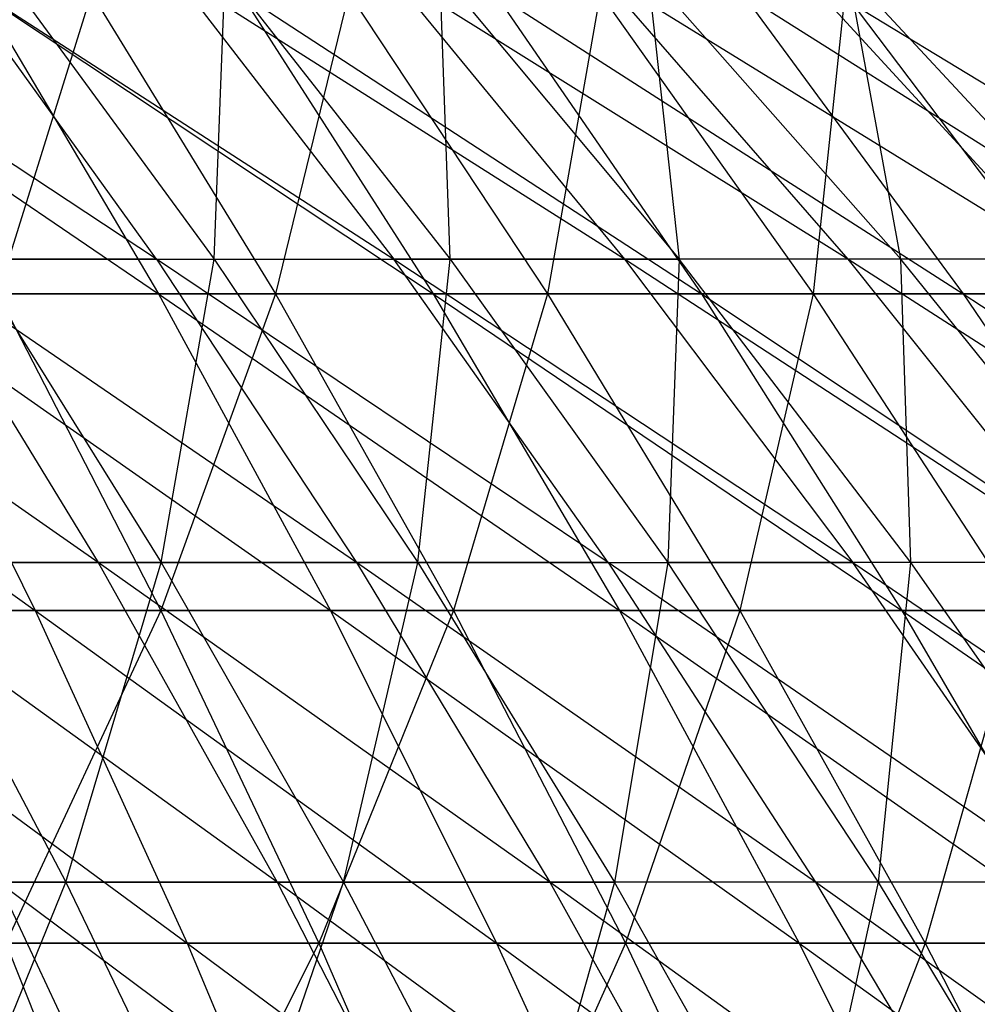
# Model space of a CAD drawing. Extents: x -125 to 125, y -143 to 0.
# Tile 323 of 406: x 16.02 to 20.86, y -39.44 to -34.46. Entities that reach past the tile are written whole.
import ezdxf

# ---------------------------------------------------------------- set-up
doc = ezdxf.new("R2010")
doc.units = 0
doc.header["$LTSCALE"] = 25.4
doc.layers.get('0').update_dxf_attribs({"linetype": 'CONTINUOUS'})

# ---------------------------------------------------------------- blocks, each defined once
blk = doc.blocks.new('NL2500027000_STL_3')
at = {"color": 0}
for p, q in [((16.7133, -35.672, 27.8723), (14.5146, -34.2219, 26.79)), ((16.7133, -35.672, 27.8723), (14.5146, -34.2219, 26.79)), ((16.7133, -35.672, 27.8723), (15.6694, -34.2219, 26.1314)), ((15.6694, -34.2219, 26.1314), (17.9131, -35.672, 27.1167)), ((16.7133, -35.672, 27.8723), (15.6694, -34.2219, 26.1314)), ((15.6694, -34.2219, 26.1314), (17.9131, -35.672, 27.1167)), ((15.9435, -34.2219, -25.9651), (17.0057, -35.672, -27.6948)), ((15.9435, -34.2219, -25.9651), (17.0057, -35.672, -27.6948)), ((19.0789, -35.672, 26.3096), (16.7943, -34.2219, 25.4231)), ((16.7943, -34.2219, 25.4231), (17.9131, -35.672, 27.1167)), ((16.7943, -34.2219, 25.4231), (17.9131, -35.672, 27.1167)), ((19.0789, -35.672, 26.3096), (16.7943, -34.2219, 25.4231)), ((17.0057, -35.672, -27.6948), (17.061, -34.2219, -25.2449)), ((17.0057, -35.672, -27.6948), (17.061, -34.2219, -25.2449)), ((17.061, -34.2219, -25.2449), (18.1975, -35.672, -26.9267)), ((17.061, -34.2219, -25.2449), (18.1975, -35.672, -26.9267)), ((20.2083, -35.672, 25.4523), (17.8873, -34.2219, 24.6663)), ((17.8873, -34.2219, 24.6663), (19.0789, -35.672, 26.3096)), ((17.8873, -34.2219, 24.6663), (19.0789, -35.672, 26.3096)), ((20.2083, -35.672, 25.4523), (17.8873, -34.2219, 24.6663)), ((18.1975, -35.672, -26.9267), (18.1459, -34.2219, -24.4767)), ((18.1459, -34.2219, -24.4767), (19.3547, -35.672, -26.1073)), ((18.1459, -34.2219, -24.4767), (19.3547, -35.672, -26.1073)), ((18.1975, -35.672, -26.9267), (18.1459, -34.2219, -24.4767)), ((21.2993, -35.672, 24.5466), (18.9462, -34.2219, 23.8626)), ((18.9462, -34.2219, 23.8626), (20.2083, -35.672, 25.4523)), ((18.9462, -34.2219, 23.8626), (20.2083, -35.672, 25.4523)), ((21.2993, -35.672, 24.5466), (18.9462, -34.2219, 23.8626)), ((20.4751, -35.672, -25.2382), (19.1963, -34.2219, -23.6619)), ((19.1963, -34.2219, -23.6619), (19.3547, -35.672, -26.1073)), ((20.4751, -35.672, -25.2382), (19.1963, -34.2219, -23.6619)), ((19.1963, -34.2219, -23.6619), (19.3547, -35.672, -26.1073)), ((22.3498, -35.672, 23.5942), (19.969, -34.2219, 23.0135)), ((19.969, -34.2219, 23.0135), (21.2993, -35.672, 24.5466)), ((19.969, -34.2219, 23.0135), (21.2993, -35.672, 24.5466)), ((22.3498, -35.672, 23.5942), (19.969, -34.2219, 23.0135)), ((20.4751, -35.672, -25.2382), (20.2101, -34.2219, -22.802)), ((21.5565, -35.672, -24.3211), (20.2101, -34.2219, -22.802)), ((20.4751, -35.672, -25.2382), (20.2101, -34.2219, -22.802)), ((21.5565, -35.672, -24.3211), (20.2101, -34.2219, -22.802)), ((14.4828, -34.3282, 32.1448), (16.7237, -35.8473, 33.2949)), ((14.4828, -34.3282, 32.1448), (16.7237, -35.8473, 33.2949)), ((15.825, -34.3282, 31.5057), (18.1124, -35.8473, 32.5603)), ((15.825, -34.3282, 31.5057), (18.1124, -35.8473, 32.5603)), ((15.825, -34.3282, 31.5057), (16.7237, -35.8473, 33.2949)), ((15.825, -34.3282, 31.5057), (16.7237, -35.8473, 33.2949)), ((16.3847, -34.3282, -31.2183), (15.909, -35.8473, -33.6918)), ((16.3847, -34.3282, -31.2183), (15.909, -35.8473, -33.6918)), ((16.3847, -34.3282, -31.2183), (17.3152, -35.8473, -32.9912)), ((16.3847, -34.3282, -31.2183), (17.3152, -35.8473, -32.9912)), ((17.1391, -34.3282, 30.8105), (19.469, -35.8473, 31.7678)), ((17.1391, -34.3282, 30.8105), (19.469, -35.8473, 31.7678)), ((17.1391, -34.3282, 30.8105), (18.1124, -35.8473, 32.5603)), ((17.1391, -34.3282, 30.8105), (18.1124, -35.8473, 32.5603)), ((17.6862, -34.3282, -30.4998), (17.3152, -35.8473, -32.9912)), ((17.6862, -34.3282, -30.4998), (17.3152, -35.8473, -32.9912)), ((17.6862, -34.3282, -30.4998), (18.6906, -35.8473, -32.2319)), ((17.6862, -34.3282, -30.4998), (18.6906, -35.8473, -32.2319)), ((18.4227, -34.3282, 30.0606), (20.7909, -35.8473, 30.9188)), ((18.4227, -34.3282, 30.0606), (20.7909, -35.8473, 30.9188)), ((18.4227, -34.3282, 30.0606), (19.469, -35.8473, 31.7678)), ((18.4227, -34.3282, 30.0606), (19.469, -35.8473, 31.7678)), ((18.9563, -34.3282, -29.7271), (18.6906, -35.8473, -32.2319)), ((18.9563, -34.3282, -29.7271), (18.6906, -35.8473, -32.2319)), ((18.9563, -34.3282, -29.7271), (20.0328, -35.8473, -31.4153)), ((18.9563, -34.3282, -29.7271), (20.0328, -35.8473, -31.4153)), ((19.6736, -34.3282, 29.2573), (22.0758, -35.8473, 30.0148)), ((19.6736, -34.3282, 29.2573), (22.0758, -35.8473, 30.0148)), ((19.6736, -34.3282, 29.2573), (20.7909, -35.8473, 30.9188)), ((19.6736, -34.3282, 29.2573), (20.7909, -35.8473, 30.9188)), ((20.1926, -34.3282, -28.9015), (20.0328, -35.8473, -31.4153)), ((20.1926, -34.3282, -28.9015), (20.0328, -35.8473, -31.4153)), ((20.1926, -34.3282, -28.9015), (21.3393, -35.8473, -30.5428)), ((20.1926, -34.3282, -28.9015), (21.3393, -35.8473, -30.5428)), ((16.4185, -37.2067, 30.304), (14.2204, -35.672, 29.2229)), ((16.4185, -37.2067, 30.304), (14.2204, -35.672, 29.2229)), ((16.7133, -35.672, 27.8723), (15.4816, -35.672, 28.5748)), ((16.7133, -35.672, 27.8723), (15.4816, -35.672, 28.5748)), ((17.7247, -37.2067, 29.559), (15.4816, -35.672, 28.5748)), ((15.4816, -35.672, 28.5748), (16.4185, -37.2067, 30.304)), ((15.4816, -35.672, 28.5748), (16.4185, -37.2067, 30.304)), ((17.7247, -37.2067, 29.559), (15.4816, -35.672, 28.5748)), ((15.7815, -35.672, -28.4102), (17.0057, -35.672, -27.6948)), ((15.7815, -35.672, -28.4102), (17.0057, -35.672, -27.6948)), ((15.7815, -35.672, -28.4102), (16.7365, -37.2067, -30.1295)), ((15.7815, -35.672, -28.4102), (16.7365, -37.2067, -30.1295)), ((18.9972, -37.2067, 28.7577), (16.7133, -35.672, 27.8723)), ((16.7133, -35.672, 27.8723), (17.9131, -35.672, 27.1167)), ((16.7133, -35.672, 27.8723), (17.9131, -35.672, 27.1167)), ((16.7133, -35.672, 27.8723), (17.7247, -37.2067, 29.559)), ((16.7133, -35.672, 27.8723), (17.7247, -37.2067, 29.559)), ((18.9972, -37.2067, 28.7577), (16.7133, -35.672, 27.8723)), ((16.7365, -37.2067, -30.1295), (17.0057, -35.672, -27.6948)), ((16.7365, -37.2067, -30.1295), (17.0057, -35.672, -27.6948)), ((17.0057, -35.672, -27.6948), (18.1975, -35.672, -26.9267)), ((17.0057, -35.672, -27.6948), (18.1975, -35.672, -26.9267)), ((17.0057, -35.672, -27.6948), (18.0348, -37.2067, -29.3708)), ((17.0057, -35.672, -27.6948), (18.0348, -37.2067, -29.3708)), ((18.9972, -37.2067, 28.7577), (17.9131, -35.672, 27.1167)), ((17.9131, -35.672, 27.1167), (20.2335, -37.2067, 27.9017)), ((18.9972, -37.2067, 28.7577), (17.9131, -35.672, 27.1167)), ((19.0789, -35.672, 26.3096), (17.9131, -35.672, 27.1167)), ((19.0789, -35.672, 26.3096), (17.9131, -35.672, 27.1167)), ((17.9131, -35.672, 27.1167), (20.2335, -37.2067, 27.9017)), ((18.0348, -37.2067, -29.3708), (18.1975, -35.672, -26.9267)), ((18.0348, -37.2067, -29.3708), (18.1975, -35.672, -26.9267)), ((18.1975, -35.672, -26.9267), (19.3547, -35.672, -26.1073)), ((18.1975, -35.672, -26.9267), (19.3547, -35.672, -26.1073)), ((18.1975, -35.672, -26.9267), (19.2988, -37.2067, -28.5562)), ((18.1975, -35.672, -26.9267), (19.2988, -37.2067, -28.5562)), ((20.2083, -35.672, 25.4523), (19.0789, -35.672, 26.3096)), ((20.2083, -35.672, 25.4523), (19.0789, -35.672, 26.3096)), ((21.4313, -37.2067, 26.9926), (19.0789, -35.672, 26.3096)), ((19.0789, -35.672, 26.3096), (20.2335, -37.2067, 27.9017)), ((19.0789, -35.672, 26.3096), (20.2335, -37.2067, 27.9017)), ((21.4313, -37.2067, 26.9926), (19.0789, -35.672, 26.3096)), ((19.3547, -35.672, -26.1073), (19.2988, -37.2067, -28.5562)), ((19.3547, -35.672, -26.1073), (19.2988, -37.2067, -28.5562)), ((20.526, -37.2067, -27.6872), (19.3547, -35.672, -26.1073)), ((20.526, -37.2067, -27.6872), (19.3547, -35.672, -26.1073)), ((20.4751, -35.672, -25.2382), (19.3547, -35.672, -26.1073)), ((20.4751, -35.672, -25.2382), (19.3547, -35.672, -26.1073)), ((21.2993, -35.672, 24.5466), (20.2083, -35.672, 25.4523)), ((21.2993, -35.672, 24.5466), (20.2083, -35.672, 25.4523)), ((22.5883, -37.2067, 26.0321), (20.2083, -35.672, 25.4523)), ((20.2083, -35.672, 25.4523), (21.4313, -37.2067, 26.9926)), ((20.2083, -35.672, 25.4523), (21.4313, -37.2067, 26.9926)), ((22.5883, -37.2067, 26.0321), (20.2083, -35.672, 25.4523)), ((20.526, -37.2067, -27.6872), (20.4751, -35.672, -25.2382)), ((21.7142, -37.2067, -26.7655), (20.4751, -35.672, -25.2382)), ((20.526, -37.2067, -27.6872), (20.4751, -35.672, -25.2382)), ((21.7142, -37.2067, -26.7655), (20.4751, -35.672, -25.2382)), ((21.5565, -35.672, -24.3211), (20.4751, -35.672, -25.2382)), ((21.5565, -35.672, -24.3211), (20.4751, -35.672, -25.2382)), ((13.8596, -35.8473, 34.5853), (16.1009, -37.4489, 35.7362)), ((13.8596, -35.8473, 34.5853), (16.1009, -37.4489, 35.7362)), ((15.3052, -35.8473, 33.9703), (16.7237, -35.8473, 33.2949)), ((15.3052, -35.8473, 33.9703), (16.7237, -35.8473, 33.2949)), ((15.3052, -35.8473, 33.9703), (17.5931, -37.4489, 35.0257)), ((15.3052, -35.8473, 33.9703), (17.5931, -37.4489, 35.0257)), ((15.3052, -35.8473, 33.9703), (16.1009, -37.4489, 35.7362)), ((15.3052, -35.8473, 33.9703), (16.1009, -37.4489, 35.7362)), ((17.3152, -35.8473, -32.9912), (15.909, -35.8473, -33.6918)), ((15.909, -35.8473, -33.6918), (16.736, -37.4489, -35.4432)), ((15.909, -35.8473, -33.6918), (16.736, -37.4489, -35.4432)), ((17.3152, -35.8473, -32.9912), (15.909, -35.8473, -33.6918)), ((16.7237, -35.8473, 33.2949), (18.1124, -35.8473, 32.5603)), ((16.7237, -35.8473, 33.2949), (18.1124, -35.8473, 32.5603)), ((16.7237, -35.8473, 33.2949), (19.054, -37.4489, 34.2529)), ((16.7237, -35.8473, 33.2949), (19.054, -37.4489, 34.2529)), ((16.7237, -35.8473, 33.2949), (17.5931, -37.4489, 35.0257)), ((16.7237, -35.8473, 33.2949), (17.5931, -37.4489, 35.0257)), ((17.3152, -35.8473, -32.9912), (16.736, -37.4489, -35.4432)), ((17.3152, -35.8473, -32.9912), (16.736, -37.4489, -35.4432)), ((18.6906, -35.8473, -32.2319), (17.3152, -35.8473, -32.9912)), ((17.3152, -35.8473, -32.9912), (18.2153, -37.4489, -34.7062)), ((17.3152, -35.8473, -32.9912), (18.2153, -37.4489, -34.7062)), ((18.6906, -35.8473, -32.2319), (17.3152, -35.8473, -32.9912)), ((18.1124, -35.8473, 32.5603), (19.469, -35.8473, 31.7678)), ((18.1124, -35.8473, 32.5603), (19.469, -35.8473, 31.7678)), ((18.1124, -35.8473, 32.5603), (20.481, -37.4489, 33.4192)), ((18.1124, -35.8473, 32.5603), (20.481, -37.4489, 33.4192)), ((18.1124, -35.8473, 32.5603), (19.054, -37.4489, 34.2529)), ((18.1124, -35.8473, 32.5603), (19.054, -37.4489, 34.2529)), ((18.6906, -35.8473, -32.2319), (18.2153, -37.4489, -34.7062)), ((18.6906, -35.8473, -32.2319), (18.2153, -37.4489, -34.7062)), ((20.0328, -35.8473, -31.4153), (18.6906, -35.8473, -32.2319)), ((18.6906, -35.8473, -32.2319), (19.6622, -37.4489, -33.9074)), ((18.6906, -35.8473, -32.2319), (19.6622, -37.4489, -33.9074)), ((20.0328, -35.8473, -31.4153), (18.6906, -35.8473, -32.2319)), ((19.469, -35.8473, 31.7678), (20.7909, -35.8473, 30.9188)), ((19.469, -35.8473, 31.7678), (20.7909, -35.8473, 30.9188)), ((19.469, -35.8473, 31.7678), (21.8717, -37.4489, 32.5261)), ((19.469, -35.8473, 31.7678), (21.8717, -37.4489, 32.5261)), ((19.469, -35.8473, 31.7678), (20.481, -37.4489, 33.4192)), ((19.469, -35.8473, 31.7678), (20.481, -37.4489, 33.4192)), ((20.0328, -35.8473, -31.4153), (19.6622, -37.4489, -33.9074)), ((20.0328, -35.8473, -31.4153), (19.6622, -37.4489, -33.9074)), ((21.3393, -35.8473, -30.5428), (20.0328, -35.8473, -31.4153)), ((20.0328, -35.8473, -31.4153), (21.0742, -37.4489, -33.0484)), ((20.0328, -35.8473, -31.4153), (21.0742, -37.4489, -33.0484)), ((21.3393, -35.8473, -30.5428), (20.0328, -35.8473, -31.4153)), ((20.7909, -35.8473, 30.9188), (22.0758, -35.8473, 30.0148)), ((20.7909, -35.8473, 30.9188), (22.0758, -35.8473, 30.0148)), ((20.7909, -35.8473, 30.9188), (23.2234, -37.4489, 31.5751)), ((20.7909, -35.8473, 30.9188), (23.2234, -37.4489, 31.5751)), ((20.7909, -35.8473, 30.9188), (21.8717, -37.4489, 32.5261)), ((20.7909, -35.8473, 30.9188), (21.8717, -37.4489, 32.5261)), ((16.4185, -37.2067, 30.304), (15.081, -37.2067, 30.9913)), ((16.4185, -37.2067, 30.304), (15.081, -37.2067, 30.9913)), ((17.3236, -38.8231, 31.9747), (15.081, -37.2067, 30.9913)), ((17.3236, -38.8231, 31.9747), (15.081, -37.2067, 30.9913)), ((15.4064, -37.2067, -30.8309), (16.7365, -37.2067, -30.1295)), ((15.4064, -37.2067, -30.8309), (16.7365, -37.2067, -30.1295)), ((15.4064, -37.2067, -30.8309), (16.2557, -38.8231, -32.5306)), ((15.4064, -37.2067, -30.8309), (16.2557, -38.8231, -32.5306)), ((16.2557, -38.8231, -32.5306), (16.7365, -37.2067, -30.1295)), ((16.2557, -38.8231, -32.5306), (16.7365, -37.2067, -30.1295)), ((17.7247, -37.2067, 29.559), (16.4185, -37.2067, 30.304)), ((17.7247, -37.2067, 29.559), (16.4185, -37.2067, 30.304)), ((18.7018, -38.8231, 31.1886), (16.4185, -37.2067, 30.304)), ((16.4185, -37.2067, 30.304), (17.3236, -38.8231, 31.9747)), ((16.4185, -37.2067, 30.304), (17.3236, -38.8231, 31.9747)), ((18.7018, -38.8231, 31.1886), (16.4185, -37.2067, 30.304)), ((16.7365, -37.2067, -30.1295), (18.0348, -37.2067, -29.3708)), ((16.7365, -37.2067, -30.1295), (18.0348, -37.2067, -29.3708)), ((16.7365, -37.2067, -30.1295), (17.6592, -38.8231, -31.7906)), ((16.7365, -37.2067, -30.1295), (17.6592, -38.8231, -31.7906)), ((17.6592, -38.8231, -31.7906), (18.0348, -37.2067, -29.3708)), ((17.6592, -38.8231, -31.7906), (18.0348, -37.2067, -29.3708)), ((18.9972, -37.2067, 28.7577), (17.7247, -37.2067, 29.559)), ((18.9972, -37.2067, 28.7577), (17.7247, -37.2067, 29.559)), ((20.0445, -38.8231, 30.3431), (17.7247, -37.2067, 29.559)), ((17.7247, -37.2067, 29.559), (18.7018, -38.8231, 31.1886)), ((17.7247, -37.2067, 29.559), (18.7018, -38.8231, 31.1886)), ((20.0445, -38.8231, 30.3431), (17.7247, -37.2067, 29.559)), ((18.0348, -37.2067, -29.3708), (19.2988, -37.2067, -28.5562)), ((18.0348, -37.2067, -29.3708), (19.2988, -37.2067, -28.5562)), ((18.0348, -37.2067, -29.3708), (19.0291, -38.8231, -30.99)), ((18.0348, -37.2067, -29.3708), (19.0291, -38.8231, -30.99)), ((21.3489, -38.8231, 29.4399), (18.9972, -37.2067, 28.7577)), ((18.9972, -37.2067, 28.7577), (20.2335, -37.2067, 27.9017)), ((18.9972, -37.2067, 28.7577), (20.2335, -37.2067, 27.9017)), ((18.9972, -37.2067, 28.7577), (20.0445, -38.8231, 30.3431)), ((18.9972, -37.2067, 28.7577), (20.0445, -38.8231, 30.3431)), ((21.3489, -38.8231, 29.4399), (18.9972, -37.2067, 28.7577)), ((19.2988, -37.2067, -28.5562), (19.0291, -38.8231, -30.99)), ((19.2988, -37.2067, -28.5562), (19.0291, -38.8231, -30.99)), ((20.3627, -38.8231, -30.1305), (19.2988, -37.2067, -28.5562)), ((20.3627, -38.8231, -30.1305), (19.2988, -37.2067, -28.5562)), ((20.526, -37.2067, -27.6872), (19.2988, -37.2067, -28.5562)), ((20.526, -37.2067, -27.6872), (19.2988, -37.2067, -28.5562)), ((21.3489, -38.8231, 29.4399), (20.2335, -37.2067, 27.9017)), ((20.2335, -37.2067, 27.9017), (22.6128, -38.8231, 28.4807)), ((21.3489, -38.8231, 29.4399), (20.2335, -37.2067, 27.9017)), ((21.4313, -37.2067, 26.9926), (20.2335, -37.2067, 27.9017)), ((21.4313, -37.2067, 26.9926), (20.2335, -37.2067, 27.9017)), ((20.2335, -37.2067, 27.9017), (22.6128, -38.8231, 28.4807)), ((20.3627, -38.8231, -30.1305), (20.526, -37.2067, -27.6872)), ((20.3627, -38.8231, -30.1305), (20.526, -37.2067, -27.6872)), ((21.6576, -38.8231, -29.2136), (20.526, -37.2067, -27.6872)), ((21.6576, -38.8231, -29.2136), (20.526, -37.2067, -27.6872)), ((21.7142, -37.2067, -26.7655), (20.526, -37.2067, -27.6872)), ((21.7142, -37.2067, -26.7655), (20.526, -37.2067, -27.6872)), ((14.58, -37.4489, 36.3832), (16.1009, -37.4489, 35.7362)), ((14.58, -37.4489, 36.3832), (16.1009, -37.4489, 35.7362)), ((14.58, -37.4489, 36.3832), (16.8682, -39.1303, 37.4394)), ((14.58, -37.4489, 36.3832), (16.8682, -39.1303, 37.4394)), ((16.736, -37.4489, -35.4432), (15.227, -37.4489, -36.1172)), ((16.736, -37.4489, -35.4432), (15.227, -37.4489, -36.1172)), ((16.736, -37.4489, -35.4432), (15.9527, -39.1303, -37.8386)), ((16.736, -37.4489, -35.4432), (15.9527, -39.1303, -37.8386)), ((16.1009, -37.4489, 35.7362), (17.5931, -37.4489, 35.0257)), ((16.1009, -37.4489, 35.7362), (17.5931, -37.4489, 35.0257)), ((16.1009, -37.4489, 35.7362), (18.4316, -39.1303, 36.695)), ((16.1009, -37.4489, 35.7362), (18.4316, -39.1303, 36.695)), ((16.1009, -37.4489, 35.7362), (16.8682, -39.1303, 37.4394)), ((16.1009, -37.4489, 35.7362), (16.8682, -39.1303, 37.4394)), ((18.2153, -37.4489, -34.7062), (16.736, -37.4489, -35.4432)), ((16.736, -37.4489, -35.4432), (17.5337, -39.1303, -37.1324)), ((16.736, -37.4489, -35.4432), (17.5337, -39.1303, -37.1324)), ((18.2153, -37.4489, -34.7062), (16.736, -37.4489, -35.4432)), ((18.2153, -37.4489, -34.7062), (17.5337, -39.1303, -37.1324)), ((18.2153, -37.4489, -34.7062), (17.5337, -39.1303, -37.1324)), ((17.5931, -37.4489, 35.0257), (19.054, -37.4489, 34.2529)), ((17.5931, -37.4489, 35.0257), (19.054, -37.4489, 34.2529)), ((17.5931, -37.4489, 35.0257), (19.9621, -39.1303, 35.8854)), ((17.5931, -37.4489, 35.0257), (19.9621, -39.1303, 35.8854)), ((17.5931, -37.4489, 35.0257), (18.4316, -39.1303, 36.695)), ((17.5931, -37.4489, 35.0257), (18.4316, -39.1303, 36.695)), ((19.6622, -37.4489, -33.9074), (18.2153, -37.4489, -34.7062)), ((18.2153, -37.4489, -34.7062), (19.0835, -39.1303, -36.3603)), ((18.2153, -37.4489, -34.7062), (19.0835, -39.1303, -36.3603)), ((19.6622, -37.4489, -33.9074), (18.2153, -37.4489, -34.7062)), ((19.054, -37.4489, 34.2529), (20.481, -37.4489, 33.4192)), ((19.054, -37.4489, 34.2529), (20.481, -37.4489, 33.4192)), ((19.054, -37.4489, 34.2529), (21.4572, -39.1303, 35.012)), ((19.054, -37.4489, 34.2529), (21.4572, -39.1303, 35.012)), ((19.054, -37.4489, 34.2529), (19.9621, -39.1303, 35.8854)), ((19.054, -37.4489, 34.2529), (19.9621, -39.1303, 35.8854)), ((19.6622, -37.4489, -33.9074), (19.0835, -39.1303, -36.3603)), ((19.6622, -37.4489, -33.9074), (19.0835, -39.1303, -36.3603)), ((21.0742, -37.4489, -33.0484), (19.6622, -37.4489, -33.9074)), ((19.6622, -37.4489, -33.9074), (20.5993, -39.1303, -35.5235)), ((19.6622, -37.4489, -33.9074), (20.5993, -39.1303, -35.5235)), ((21.0742, -37.4489, -33.0484), (19.6622, -37.4489, -33.9074)), ((20.481, -37.4489, 33.4192), (21.8717, -37.4489, 32.5261)), ((20.481, -37.4489, 33.4192), (21.8717, -37.4489, 32.5261)), ((20.481, -37.4489, 33.4192), (22.9141, -39.1303, 34.0763)), ((20.481, -37.4489, 33.4192), (22.9141, -39.1303, 34.0763)), ((20.481, -37.4489, 33.4192), (21.4572, -39.1303, 35.012)), ((20.481, -37.4489, 33.4192), (21.4572, -39.1303, 35.012)), ((21.0742, -37.4489, -33.0484), (20.5993, -39.1303, -35.5235)), ((21.0742, -37.4489, -33.0484), (20.5993, -39.1303, -35.5235)), ((14.8213, -38.8231, -33.2087), (16.2557, -38.8231, -32.5306)), ((14.8213, -38.8231, -33.2087), (16.2557, -38.8231, -32.5306)), ((15.5671, -40.5185, -34.8799), (16.2557, -38.8231, -32.5306)), ((15.5671, -40.5185, -34.8799), (16.2557, -38.8231, -32.5306)), ((17.3236, -38.8231, 31.9747), (15.9124, -38.8231, 32.6999)), ((17.3236, -38.8231, 31.9747), (15.9124, -38.8231, 32.6999)), ((18.1954, -40.5185, 33.5837), (15.9124, -38.8231, 32.6999)), ((15.9124, -38.8231, 32.6999), (16.7132, -40.5185, 34.3455)), ((15.9124, -38.8231, 32.6999), (16.7132, -40.5185, 34.3455)), ((18.1954, -40.5185, 33.5837), (15.9124, -38.8231, 32.6999)), ((16.2557, -38.8231, -32.5306), (17.6592, -38.8231, -31.7906)), ((16.2557, -38.8231, -32.5306), (17.6592, -38.8231, -31.7906)), ((16.2557, -38.8231, -32.5306), (17.0737, -40.5185, -34.1676)), ((16.2557, -38.8231, -32.5306), (17.0737, -40.5185, -34.1676)), ((17.0737, -40.5185, -34.1676), (17.6592, -38.8231, -31.7906)), ((17.0737, -40.5185, -34.1676), (17.6592, -38.8231, -31.7906)), ((18.7018, -38.8231, 31.1886), (17.3236, -38.8231, 31.9747)), ((18.7018, -38.8231, 31.1886), (17.3236, -38.8231, 31.9747)), ((19.643, -40.5185, 32.7581), (17.3236, -38.8231, 31.9747)), ((17.3236, -38.8231, 31.9747), (18.1954, -40.5185, 33.5837)), ((17.3236, -38.8231, 31.9747), (18.1954, -40.5185, 33.5837)), ((19.643, -40.5185, 32.7581), (17.3236, -38.8231, 31.9747)), ((17.6592, -38.8231, -31.7906), (19.0291, -38.8231, -30.99)), ((17.6592, -38.8231, -31.7906), (19.0291, -38.8231, -30.99)), ((17.6592, -38.8231, -31.7906), (18.5479, -40.5185, -33.3904)), ((17.6592, -38.8231, -31.7906), (18.5479, -40.5185, -33.3904)), ((19.0291, -38.8231, -30.99), (18.5479, -40.5185, -33.3904)), ((19.0291, -38.8231, -30.99), (18.5479, -40.5185, -33.3904)), ((20.0445, -38.8231, 30.3431), (18.7018, -38.8231, 31.1886)), ((20.0445, -38.8231, 30.3431), (18.7018, -38.8231, 31.1886)), ((21.0532, -40.5185, 31.8701), (18.7018, -38.8231, 31.1886)), ((18.7018, -38.8231, 31.1886), (19.643, -40.5185, 32.7581)), ((18.7018, -38.8231, 31.1886), (19.643, -40.5185, 32.7581)), ((21.0532, -40.5185, 31.8701), (18.7018, -38.8231, 31.1886)), ((19.9867, -40.5185, -32.5495), (19.0291, -38.8231, -30.99)), ((19.9867, -40.5185, -32.5495), (19.0291, -38.8231, -30.99)), ((20.3627, -38.8231, -30.1305), (19.0291, -38.8231, -30.99)), ((20.3627, -38.8231, -30.1305), (19.0291, -38.8231, -30.99)), ((19.9867, -40.5185, -32.5495), (20.3627, -38.8231, -30.1305)), ((19.9867, -40.5185, -32.5495), (20.3627, -38.8231, -30.1305)), ((21.3489, -38.8231, 29.4399), (20.0445, -38.8231, 30.3431)), ((21.3489, -38.8231, 29.4399), (20.0445, -38.8231, 30.3431)), ((22.4233, -40.5185, 30.9215), (20.0445, -38.8231, 30.3431)), ((20.0445, -38.8231, 30.3431), (21.0532, -40.5185, 31.8701)), ((20.0445, -38.8231, 30.3431), (21.0532, -40.5185, 31.8701)), ((22.4233, -40.5185, 30.9215), (20.0445, -38.8231, 30.3431)), ((21.3874, -40.5185, -31.6468), (20.3627, -38.8231, -30.1305)), ((21.3874, -40.5185, -31.6468), (20.3627, -38.8231, -30.1305)), ((21.6576, -38.8231, -29.2136), (20.3627, -38.8231, -30.1305)), ((21.6576, -38.8231, -29.2136), (20.3627, -38.8231, -30.1305)), ((15.2749, -39.1303, 38.1173), (16.8682, -39.1303, 37.4394)), ((15.2749, -39.1303, 38.1173), (16.8682, -39.1303, 37.4394)), ((17.5337, -39.1303, -37.1324), (15.9527, -39.1303, -37.8386)), ((15.9527, -39.1303, -37.8386), (16.6505, -40.8884, -39.4936)), ((15.9527, -39.1303, -37.8386), (16.6505, -40.8884, -39.4936)), ((17.5337, -39.1303, -37.1324), (15.9527, -39.1303, -37.8386)), ((17.5337, -39.1303, -37.1324), (16.6505, -40.8884, -39.4936)), ((17.5337, -39.1303, -37.1324), (16.6505, -40.8884, -39.4936)), ((16.8682, -39.1303, 37.4394), (18.4316, -39.1303, 36.695)), ((16.8682, -39.1303, 37.4394), (18.4316, -39.1303, 36.695)), ((16.8682, -39.1303, 37.4394), (19.2377, -40.8884, 38.3)), ((16.8682, -39.1303, 37.4394), (19.2377, -40.8884, 38.3)), ((16.8682, -39.1303, 37.4394), (17.606, -40.8884, 39.0769)), ((16.8682, -39.1303, 37.4394), (17.606, -40.8884, 39.0769)), ((19.0835, -39.1303, -36.3603), (17.5337, -39.1303, -37.1324)), ((17.5337, -39.1303, -37.1324), (18.3006, -40.8884, -38.7565)), ((17.5337, -39.1303, -37.1324), (18.3006, -40.8884, -38.7565)), ((19.0835, -39.1303, -36.3603), (17.5337, -39.1303, -37.1324)), ((19.0835, -39.1303, -36.3603), (18.3006, -40.8884, -38.7565)), ((19.0835, -39.1303, -36.3603), (18.3006, -40.8884, -38.7565)), ((18.4316, -39.1303, 36.695), (19.9621, -39.1303, 35.8854)), ((18.4316, -39.1303, 36.695), (19.9621, -39.1303, 35.8854)), ((18.4316, -39.1303, 36.695), (20.8352, -40.8884, 37.4549)), ((18.4316, -39.1303, 36.695), (20.8352, -40.8884, 37.4549)), ((18.4316, -39.1303, 36.695), (19.2377, -40.8884, 38.3)), ((18.4316, -39.1303, 36.695), (19.2377, -40.8884, 38.3)), ((20.5993, -39.1303, -35.5235), (19.0835, -39.1303, -36.3603)), ((19.0835, -39.1303, -36.3603), (19.9181, -40.8884, -37.9506)), ((19.0835, -39.1303, -36.3603), (19.9181, -40.8884, -37.9506)), ((20.5993, -39.1303, -35.5235), (19.0835, -39.1303, -36.3603)), ((20.5993, -39.1303, -35.5235), (19.9181, -40.8884, -37.9506)), ((20.5993, -39.1303, -35.5235), (19.9181, -40.8884, -37.9506)), ((19.9621, -39.1303, 35.8854), (21.4572, -39.1303, 35.012)), ((19.9621, -39.1303, 35.8854), (21.4572, -39.1303, 35.012)), ((19.9621, -39.1303, 35.8854), (22.3957, -40.8884, 36.5433)), ((19.9621, -39.1303, 35.8854), (22.3957, -40.8884, 36.5433)), ((19.9621, -39.1303, 35.8854), (20.8352, -40.8884, 37.4549)), ((19.9621, -39.1303, 35.8854), (20.8352, -40.8884, 37.4549)), ((22.0786, -39.1303, -34.6235), (20.5993, -39.1303, -35.5235)), ((20.5993, -39.1303, -35.5235), (21.5003, -40.8884, -37.0772)), ((20.5993, -39.1303, -35.5235), (21.5003, -40.8884, -37.0772)), ((22.0786, -39.1303, -34.6235), (20.5993, -39.1303, -35.5235))]:
    blk.add_line(p, q, dxfattribs=at)

msp = doc.modelspace()

# ---------------------------------------------------------------- block references
at = {"color": 253}
msp.add_blockref('NL2500027000_STL_3', (0, 0), dxfattribs=at)

doc.saveas('drawing.dxf')
